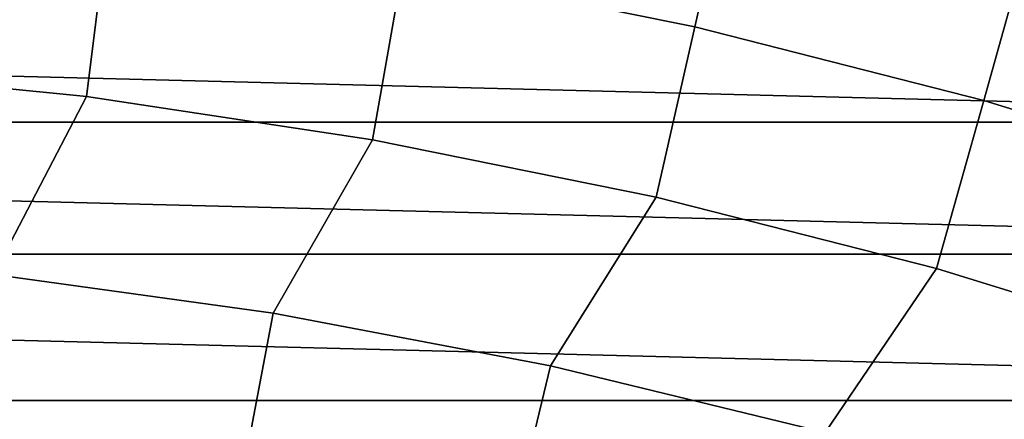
# Model space of a CAD drawing. Header units: metres. Extents: x -248 to 28, y -28 to 28.
# Tile 492 of 507: x 2.78 to 6.97, y 23.09 to 24.79. Entities that reach past the tile are written whole.
import ezdxf

# ---------------------------------------------------------------- set-up
doc = ezdxf.new("R2010")
doc.units = ezdxf.units.M
doc.layers.add('solid_10_061_053_XXX', color=7, linetype='CONTINUOUS')

msp = doc.modelspace()

# ---------------------------------------------------------------- linework, layer by layer
at = {"layer": 'solid_10_061_053_XXX'}
for points in [[(4.409664, 25.008448, 137.162735), (5.650751, 24.757557, 137.162735), (5.803042, 25.424788, 135.939667), (4.528507, 25.68244, 135.939667)], [(5.650751, 24.757557, 137.162735), (6.877789, 24.445114, 137.162735), (7.063149, 25.103924, 135.939667), (5.803042, 25.424788, 135.939667)], [(3.157614, 25.197165, 137.162735), (1.897714, 25.323236, 137.162735), (1.842286, 24.583601, 138.351929), (3.065387, 24.461212, 138.351929)], [(4.409664, 25.008448, 137.162735), (3.157614, 25.197165, 137.162735), (3.065387, 24.461212, 138.351929), (4.280868, 24.278008, 138.351929)], [(6.877789, 24.445114, 137.162735), (8.087728, 24.071898, 137.162735), (8.305696, 24.72065, 135.939667), (7.063149, 25.103924, 135.939667)], [(5.650751, 24.757557, 137.162735), (4.409664, 25.008448, 137.162735), (4.280868, 24.278008, 138.351929), (5.485705, 24.034445, 138.351929)], [(-10.450531, 24.352337, -9.8), (-9.203667, 24.850403, -9.8), (10.450436, 24.352379, -9.8)], [(-9.203667, 24.850403, -9.8), (9.203569, 24.850439, -9.8), (10.450436, 24.352379, -9.8)], [(6.877789, 24.445114, 137.162735), (5.650751, 24.757557, 137.162735), (5.485705, 24.034445, 138.351929), (6.676904, 23.731129, 138.351929)], [(3.065387, 24.461212, 138.351929), (1.842286, 24.583601, 138.351929), (1.475705, 23.809494, 139.504547), (2.670869, 23.705193, 139.504547)], [(4.280868, 24.278008, 138.351929), (3.065387, 24.461212, 138.351929), (2.670869, 23.705193, 139.504547), (3.859277, 23.540937, 139.504547)], [(8.087728, 24.071898, 137.162735), (6.877789, 24.445114, 137.162735), (6.676904, 23.731129, 138.351929), (7.851503, 23.368813, 138.351929)], [(-11.67055, 23.791765, -9.8), (-10.450531, 24.352337, -9.8), (11.670457, 23.791811, -9.8)], [(-10.450531, 24.352337, -9.8), (10.450436, 24.352379, -9.8), (11.670457, 23.791811, -9.8)], [(5.485705, 24.034445, 138.351929), (4.280868, 24.278008, 138.351929), (3.859277, 23.540937, 139.504547), (5.037925, 23.317141, 139.504547)], [(6.676904, 23.731129, 138.351929), (5.485705, 24.034445, 138.351929), (5.037925, 23.317141, 139.504547), (6.203831, 23.03437, 139.504547)], [(-12.860599, 23.170126, -9.8), (-11.67055, 23.791765, -9.8), (12.860509, 23.170177, -9.8)], [(-11.67055, 23.791765, -9.8), (11.670457, 23.791811, -9.8), (12.860509, 23.170177, -9.8)], [(7.851503, 23.368813, 138.351929), (6.676904, 23.731129, 138.351929), (6.203831, 23.03437, 139.504547), (7.354046, 22.69334, 139.504547)], [(3.859277, 23.540937, 139.504547), (2.670869, 23.705193, 139.504547), (2.55324, 22.861851, 140.617996), (3.700163, 22.704451, 140.617996)], [(5.037925, 23.317141, 139.504547), (3.859277, 23.540937, 139.504547), (3.700163, 22.704451, 140.617996), (4.837715, 22.48955, 140.617996)], [(6.203831, 23.03437, 139.504547), (5.037925, 23.317141, 139.504547), (4.837715, 22.48955, 140.617996), (5.963015, 22.21769, 140.617996)], [(-14.017624, 22.489017, -9.8), (-12.860599, 23.170126, -9.8), (14.017536, 22.489073, -9.8)], [(-12.860599, 23.170126, -9.8), (12.860509, 23.170177, -9.8), (14.017536, 22.489073, -9.8)]]:
    msp.add_3dface(points, dxfattribs=at)

doc.saveas('drawing.dxf')
